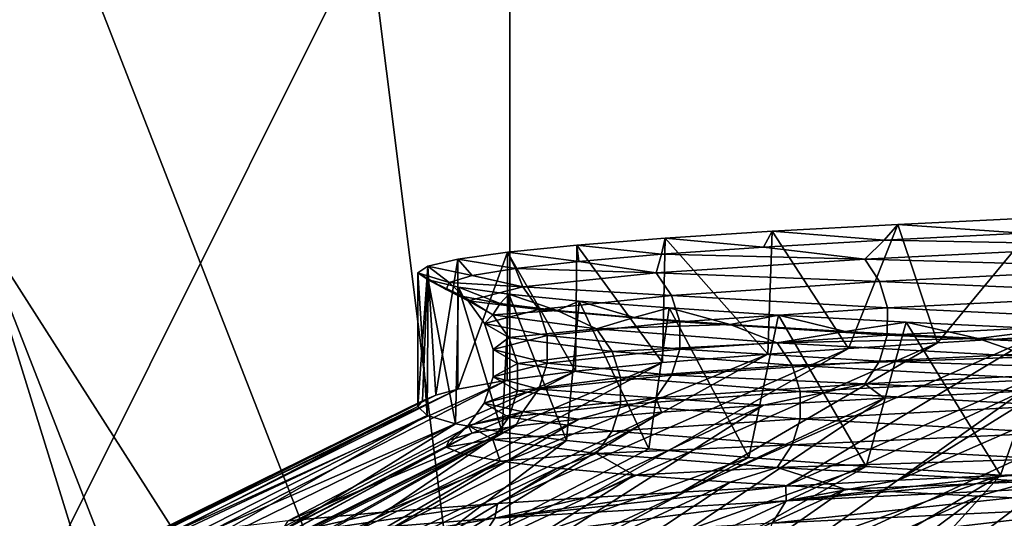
# Model space of a CAD drawing. Header units: metres. Extents: x -206 to 75, y -104 to 104.
# Tile 751 of 1056: x -13.37 to -10.6, y -57.59 to -56.19. Entities that reach past the tile are written whole.
import ezdxf

# ---------------------------------------------------------------- set-up
doc = ezdxf.new("R2010")
doc.units = ezdxf.units.M
doc.layers.add('solid_01_1-CONSUMER_THERM_B_125288', color=7, linetype='CONTINUOUS')

msp = doc.modelspace()

# ---------------------------------------------------------------- linework, layer by layer
at = {"layer": 'solid_01_1-CONSUMER_THERM_B_125288'}
for points in [[(-27.776106, 66.214066), (28.050987, 67.836098), (-27.757145, -66.232315)], [(28.050987, 67.836098), (-27.757065, -66.785934), (-27.757145, -66.232315)], [(28.050987, 67.836098), (27.851068, 67.319839), (-27.757065, -66.785934)], [(27.851068, 67.319839), (27.74942, 66.775635), (-27.757065, -66.785934)], [(27.74942, 66.775635), (-28.058632, -67.846397), (-27.858715, -67.330139)], [(27.74942, 66.775635), (27.749498, 66.222015), (-28.058632, -67.846397)], [(27.74942, 66.775635), (-27.858715, -67.330139), (-27.757065, -66.785934)], [(27.749498, 66.222015), (27.768459, -66.224365), (-28.058632, -67.846397)], [(35.395393, -57.260349, 1.5), (18.218929, -45.812325, 1.5), (-18.213459, -45.817539, 1.5)], [(-18.213459, -45.817539, 1.5), (-19.476553, -45.904934, 1.5), (69.506912, -74.995201, 1.5)], [(37.092922, -58.218811, 1.5), (-18.213459, -45.817539, 1.5), (69.506912, -74.995201, 1.5)], [(37.092922, -58.218811, 1.5), (35.395393, -57.260349, 1.5), (-18.213459, -45.817539, 1.5)], [(-19.476553, -45.904934, 1.5), (-20.110367, -46.015713, 1.5), (69.506912, -74.995201, 1.5)], [(-20.110367, -46.015713, 1.5), (-20.738798, -46.171688, 1.5), (69.506912, -74.995201, 1.5)], [(-20.738798, -46.171688, 1.5), (-21.356617, -46.372227, 1.5), (69.506912, -74.995201, 1.5)], [(-21.356617, -46.372227, 1.5), (-21.958729, -46.615906, 1.5), (69.506912, -74.995201, 1.5)], [(-38.864662, -46.52047, 75.400002), (-54.590946, -63.612965, 75.400002), (54.609055, -63.597332, 75.400002)], [(-37.59338, -46.610531, 75.400002), (-38.864662, -46.52047, 75.400002), (54.609055, -63.597332, 75.400002)], [(37.606621, -46.599766, 75.400002), (-37.59338, -46.610531, 75.400002), (54.609055, -63.597332, 75.400002)], [(-21.958729, -46.615906, 1.5), (-22.540312, -46.900536, 1.5), (69.506912, -74.995201, 1.5)], [(-22.540312, -46.900536, 1.5), (-23.096958, -47.223244, 1.5), (69.506912, -74.995201, 1.5)], [(-11.99159, -59.106865, 68.382759), (-13.493307, -47.107079, 63.5), (-11.993307, -47.106865, 63.5)], [(-11.99159, -59.106865, 68.382759), (-13.492141, -55.25708, 66.816208), (-13.493307, -47.107079, 63.5)], [(-11.99159, -59.106865, 68.382759), (-11.993307, -47.106865, 63.5), (-11.99159, -59.106865, 72.400002)], [(-11.993093, -48.606865, 69.900002), (-11.99159, -59.106865, 72.400002), (-11.993307, -47.106865, 63.5)], [(-23.096958, -47.223244, 1.5), (-24.120508, -47.968487, 1.5), (69.506912, -74.995201, 1.5)], [(-24.120508, -47.968487, 1.5), (-33.833458, -56.120991, 1.5), (69.506912, -74.995201, 1.5)], [(-11.99159, -59.106865, 72.400002), (-11.993093, -48.606865, 72.400002), (12.006907, -48.603428, 72.400002)], [(-11.993093, -48.606865, 69.900002), (-11.993093, -48.606865, 72.400002), (-11.99159, -59.106865, 72.400002)], [(-11.99159, -59.106865, 72.400002), (12.006907, -48.603428, 72.400002), (12.00841, -59.103428, 72.400002)], [(-16.914755, -50.999844, 22.799248), (-9.934341, -50.99984, 10.704712), (-9.934357, -65.000008, 10.704728)], [(-16.914755, -50.999844, 22.799248), (-9.934357, -65.000008, 10.704728), (-16.914745, -65.000008, 22.799221)], [(-16.914244, -65.000008, 26.205753), (-9.930285, -50.99984, 38.29821), (-16.914253, -50.999844, 26.205725)], [(-16.914244, -65.000008, 26.205753), (-9.930301, -65.000008, 38.298191), (-9.930285, -50.99984, 38.29821)], [(-11.99159, -59.106865, 68.382759), (-13.491925, -56.75708, 67.426552), (-13.492141, -55.25708, 66.816208)], [(-33.833458, -56.120991, 1.5), (-35.386375, -57.270309, 1.5), (69.506912, -74.995201, 1.5)], [(-13.491925, -56.75708, 67.426552), (-11.991231, -61.606865, 69.400002), (-13.491231, -61.607079, 69.400002)], [(-13.491925, -56.75708, 67.426552), (-11.991374, -60.606865, 68.993103), (-11.991231, -61.606865, 69.400002)], [(-11.99159, -59.106865, 68.382759), (-11.991374, -60.606865, 68.993103), (-13.491925, -56.75708, 67.426552)], [(-10.901538, -56.766483, 30.08742), (-11.039716, -57.115292, 29.809189), (-11.254253, -56.785919, 29.33783)], [(-10.939962, -56.811272, 29.842329), (-10.901538, -56.766483, 30.08742), (-11.254253, -56.785919, 29.33783)], [(-10.901538, -56.766483, 30.08742), (-10.789687, -57.099117, 30.30047), (-11.039716, -57.115292, 29.809189)], [(-10.939962, -56.811272, 29.842329), (-10.549798, -56.791546, 30.576527), (-10.901538, -56.766483, 30.08742)], [(-10.498965, -56.746895, 30.811459), (-10.789687, -57.099117, 30.30047), (-10.901538, -56.766483, 30.08742)], [(-10.549798, -56.791546, 30.576527), (-10.498965, -56.746895, 30.811459), (-10.901538, -56.766483, 30.08742)], [(-10.498965, -56.746895, 30.811459), (-10.517177, -57.082764, 30.781067), (-10.789687, -57.099117, 30.30047)], [(-11.254253, -56.785919, 29.33783), (-11.266521, -57.131302, 29.309193), (-11.555499, -56.805347, 28.566113)], [(-11.27891, -56.830997, 29.082962), (-11.254253, -56.785919, 29.33783), (-11.555499, -56.805347, 28.566113)], [(-11.27891, -56.830997, 29.082962), (-10.939962, -56.811272, 29.842329), (-11.254253, -56.785919, 29.33783)], [(-11.254253, -56.785919, 29.33783), (-11.039716, -57.115292, 29.809189), (-11.266521, -57.131302, 29.309193)], [(-10.204404, -56.824734, 31.02552), (-10.549798, -56.791546, 30.576527), (-10.939962, -56.811272, 29.842329)], [(-11.803897, -56.824898, 27.775799), (-11.807629, -57.179523, 27.762321), (-11.99831, -56.844551, 26.970501)], [(-11.797944, -56.870445, 27.504194), (-11.803897, -56.824898, 27.775799), (-11.99831, -56.844551, 26.970501)], [(-11.803897, -56.824898, 27.775799), (-11.563184, -57.155254, 28.544207), (-11.807629, -57.179523, 27.762321)], [(-11.555499, -56.805347, 28.566113), (-11.563184, -57.155254, 28.544207), (-11.803897, -56.824898, 27.775799)], [(-11.565319, -56.850723, 28.302273), (-11.555499, -56.805347, 28.566113), (-11.803897, -56.824898, 27.775799)], [(-11.797944, -56.870445, 27.504194), (-11.565319, -56.850723, 28.302273), (-11.803897, -56.824898, 27.775799)], [(-11.565319, -56.850723, 28.302273), (-11.27891, -56.830997, 29.082962), (-11.555499, -56.805347, 28.566113)], [(-11.555499, -56.805347, 28.566113), (-11.266521, -57.131302, 29.309193), (-11.563184, -57.155254, 28.544207)], [(-10.994048, -56.863949, 29.583954), (-10.939962, -56.811272, 29.842329), (-11.27891, -56.830997, 29.082962)], [(-10.204404, -56.824734, 31.02552), (-10.939962, -56.811272, 29.842329), (-10.994048, -56.863949, 29.583954)], [(-10.204404, -56.824734, 31.02552), (-10.994048, -56.863949, 29.583954), (-10.166365, -56.888195, 31.001194)], [(-11.99831, -56.844551, 26.970501), (-12.137816, -57.229576, 26.154163), (-12.137851, -56.864147, 26.15391)], [(-11.97565, -56.89016, 26.692377), (-11.99831, -56.844551, 26.970501), (-12.137851, -56.864147, 26.15391)], [(-11.99831, -56.844551, 26.970501), (-11.999454, -57.204388, 26.964943), (-12.137816, -57.229576, 26.154163)], [(-11.99831, -56.844551, 26.970501), (-11.807629, -57.179523, 27.762321), (-11.999454, -57.204388, 26.964943)], [(-11.97565, -56.89016, 26.692377), (-11.797944, -56.870445, 27.504194), (-11.99831, -56.844551, 26.970501)], [(-11.580866, -56.903164, 28.048479), (-11.565319, -56.850723, 28.302273), (-11.797944, -56.870445, 27.504194)], [(-10.994048, -56.863949, 29.583954), (-11.565319, -56.850723, 28.302273), (-11.580866, -56.903164, 28.048479)], [(-10.994048, -56.863949, 29.583954), (-11.27891, -56.830997, 29.082962), (-11.565319, -56.850723, 28.302273)], [(-12.137851, -56.864147, 26.15391), (-12.199862, -57.246513, 25.607344), (-12.22188, -56.883572, 25.329752)], [(-12.097324, -56.909874, 25.870308), (-12.137851, -56.864147, 26.15391), (-12.22188, -56.883572, 25.329752)], [(-12.137851, -56.864147, 26.15391), (-12.137816, -57.229576, 26.154163), (-12.199862, -57.246513, 25.607344)], [(-12.097324, -56.909874, 25.870308), (-11.97565, -56.89016, 26.692377), (-12.137851, -56.864147, 26.15391)], [(-11.580866, -56.903164, 28.048479), (-11.797944, -56.870445, 27.504194), (-11.97565, -56.89016, 26.692377)], [(-10.994048, -56.863949, 29.583954), (-11.580866, -56.903164, 28.048479), (-10.953066, -56.92741, 29.565002)], [(-10.994048, -56.863949, 29.583954), (-10.953066, -56.92741, 29.565002), (-10.166365, -56.888195, 31.001194)], [(-12.22188, -56.883572, 25.329752), (-12.237378, -57.262814, 25.056253), (-12.250014, -57.278133, 24.501801)], [(-12.22188, -56.883572, 25.329752), (-12.250014, -57.278133, 24.501801), (-12.250013, -56.903, 24.501801)], [(-12.250013, -56.903, 24.501801), (-12.250014, -57.278133, 24.501801), (-12.223529, -57.303799, 23.694895)], [(-12.162384, -56.929592, 25.0417), (-12.22188, -56.883572, 25.329752), (-12.250013, -56.903, 24.501801)], [(-12.250013, -56.903, 24.501801), (-12.223529, -57.303799, 23.694895), (-12.221595, -56.922733, 23.666058)], [(-12.170874, -56.949306, 24.21064), (-12.250013, -56.903, 24.501801), (-12.221595, -56.922733, 23.666058)], [(-12.170874, -56.949306, 24.21064), (-12.162384, -56.929592, 25.0417), (-12.250013, -56.903, 24.501801)], [(-12.22188, -56.883572, 25.329752), (-12.199862, -57.246513, 25.607344), (-12.237378, -57.262814, 25.056253)], [(-12.162384, -56.929592, 25.0417), (-12.097324, -56.909874, 25.870308), (-12.22188, -56.883572, 25.329752)], [(-11.955064, -56.942379, 26.447893), (-12.097324, -56.909874, 25.870308), (-12.162384, -56.929592, 25.0417)], [(-11.955064, -56.942379, 26.447893), (-11.97565, -56.89016, 26.692377), (-12.097324, -56.909874, 25.870308)], [(-11.580866, -56.903164, 28.048479), (-11.97565, -56.89016, 26.692377), (-11.955064, -56.942379, 26.447893)], [(-11.580866, -56.903164, 28.048479), (-11.955064, -56.942379, 26.447893), (-11.537696, -56.966625, 28.035252)], [(-11.580866, -56.903164, 28.048479), (-11.537696, -56.966625, 28.035252), (-10.953066, -56.92741, 29.565002)], [(-10.166365, -56.888195, 31.001194), (-10.953066, -56.92741, 29.565002), (-10.14583, -56.961746, 30.988062)], [(-12.221595, -56.922733, 23.666058), (-12.223529, -57.303799, 23.694895), (-12.144432, -57.327347, 22.895126)], [(-12.221595, -56.922733, 23.666058), (-12.144432, -57.327347, 22.895126), (-12.136201, -56.942574, 22.834024)], [(-12.122922, -56.969013, 23.381195), (-12.221595, -56.922733, 23.666058), (-12.136201, -56.942574, 22.834024)], [(-12.122922, -56.969013, 23.381195), (-12.170874, -56.949306, 24.21064), (-12.221595, -56.922733, 23.666058)], [(-12.108376, -56.981598, 24.811357), (-12.162384, -56.929592, 25.0417), (-12.170874, -56.949306, 24.21064)], [(-11.955064, -56.942379, 26.447893), (-12.162384, -56.929592, 25.0417), (-12.108376, -56.981598, 24.811357)], [(-10.953066, -56.92741, 29.565002), (-11.537696, -56.966625, 28.035252), (-10.930942, -57.000961, 29.554771)], [(-10.953066, -56.92741, 29.565002), (-10.930942, -57.000961, 29.554771), (-10.14583, -56.961746, 30.988062)], [(-12.108376, -56.981598, 24.811357), (-12.170874, -56.949306, 24.21064), (-12.122922, -56.969013, 23.381195)], [(-12.136201, -56.942574, 22.834024), (-12.144432, -57.327347, 22.895126), (-12.013649, -57.350685, 22.105196)], [(-12.136201, -56.942574, 22.834024), (-12.013649, -57.350685, 22.105196), (-11.994312, -56.962353, 22.010159)], [(-12.01867, -56.98872, 22.557188), (-12.136201, -56.942574, 22.834024), (-11.994312, -56.962353, 22.010159)], [(-12.01867, -56.98872, 22.557188), (-12.122922, -56.969013, 23.381195), (-12.136201, -56.942574, 22.834024)], [(-11.955064, -56.942379, 26.447893), (-12.108376, -56.981598, 24.811357), (-11.910499, -57.00584, 26.440632)], [(-11.85825, -57.008419, 21.742342), (-12.01867, -56.98872, 22.557188), (-11.994312, -56.962353, 22.010159)], [(-11.994312, -56.962353, 22.010159), (-12.013649, -57.350685, 22.105196), (-11.832111, -57.374119, 21.327623)], [(-11.994312, -56.962353, 22.010159), (-11.832111, -57.374119, 21.327623), (-11.796467, -56.981964, 21.197546)], [(-11.85825, -57.008419, 21.742342), (-11.994312, -56.962353, 22.010159), (-11.796467, -56.981964, 21.197546)], [(-11.955064, -56.942379, 26.447893), (-11.910499, -57.00584, 26.440632), (-11.537696, -56.966625, 28.035252)], [(-10.14583, -56.961746, 30.988062), (-10.930942, -57.000961, 29.554771), (-10.145884, -57.038635, 30.988096)], [(-12.039147, -57.020813, 23.169004), (-12.122922, -56.969013, 23.381195), (-12.01867, -56.98872, 22.557188)], [(-12.108376, -56.981598, 24.811357), (-12.122922, -56.969013, 23.381195), (-12.039147, -57.020813, 23.169004)], [(-12.108376, -56.981598, 24.811357), (-12.063239, -57.045059, 24.810198), (-11.910499, -57.00584, 26.440632)], [(-12.108376, -56.981598, 24.811357), (-12.039147, -57.020813, 23.169004), (-12.063239, -57.045059, 24.810198)], [(-12.039147, -57.020813, 23.169004), (-12.01867, -56.98872, 22.557188), (-11.85825, -57.008419, 21.742342)], [(-11.537696, -56.966625, 28.035252), (-11.910499, -57.00584, 26.440632), (-11.514391, -57.040176, 28.028111)], [(-11.642388, -57.028126, 20.94029), (-11.85825, -57.008419, 21.742342), (-11.796467, -56.981964, 21.197546)], [(-11.796467, -56.981964, 21.197546), (-11.832111, -57.374119, 21.327623), (-11.600728, -57.398029, 20.564783)], [(-11.796467, -56.981964, 21.197546), (-11.600728, -57.398029, 20.564783), (-11.543693, -57.001575, 20.400488)], [(-11.642388, -57.028126, 20.94029), (-11.796467, -56.981964, 21.197546), (-11.543693, -57.001575, 20.400488)], [(-11.537696, -56.966625, 28.035252), (-11.514391, -57.040176, 28.028111), (-10.930942, -57.000961, 29.554771)], [(-11.910499, -57.00584, 26.440632), (-12.063239, -57.045059, 24.810198), (-11.88644, -57.079395, 26.436712)], [(-12.039147, -57.020813, 23.169004), (-11.85825, -57.008419, 21.742342), (-11.748211, -57.060028, 21.551289)], [(-11.910499, -57.00584, 26.440632), (-11.88644, -57.079395, 26.436712), (-11.514391, -57.040176, 28.028111)], [(-11.748211, -57.060028, 21.551289), (-11.85825, -57.008419, 21.742342), (-11.642388, -57.028126, 20.94029)], [(-11.372396, -57.047832, 20.154598), (-11.642388, -57.028126, 20.94029), (-11.543693, -57.001575, 20.400488)], [(-11.543693, -57.001575, 20.400488), (-11.600728, -57.398029, 20.564783), (-11.32021, -57.422367, 19.818584)], [(-11.543693, -57.001575, 20.400488), (-11.32021, -57.422367, 19.818584), (-11.2369, -57.021332, 19.622)], [(-11.372396, -57.047832, 20.154598), (-11.543693, -57.001575, 20.400488), (-11.2369, -57.021332, 19.622)], [(-10.930942, -57.000961, 29.554771), (-11.514391, -57.040176, 28.028111), (-10.930999, -57.07785, 29.554798)], [(-10.930942, -57.000961, 29.554771), (-10.930999, -57.07785, 29.554798), (-10.145884, -57.038635, 30.988096)], [(-12.039147, -57.020813, 23.169004), (-11.994268, -57.084274, 23.173965), (-12.063239, -57.045059, 24.810198)], [(-12.063239, -57.045059, 24.810198), (-12.038872, -57.11861, 24.80957), (-11.88644, -57.079395, 26.436712)], [(-12.063239, -57.045059, 24.810198), (-11.994268, -57.084274, 23.173965), (-12.038872, -57.11861, 24.80957)], [(-12.039147, -57.020813, 23.169004), (-11.748211, -57.060028, 21.551289), (-11.994268, -57.084274, 23.173965)], [(-11.514391, -57.040176, 28.028111), (-11.88644, -57.079395, 26.436712), (-11.514452, -57.117065, 28.02813)], [(-11.748211, -57.060028, 21.551289), (-11.642388, -57.028126, 20.94029), (-11.372396, -57.047832, 20.154598)], [(-11.748211, -57.060028, 21.551289), (-11.372396, -57.047832, 20.154598), (-11.240505, -57.099243, 19.987869)], [(-11.514391, -57.040176, 28.028111), (-11.514452, -57.117065, 28.02813), (-10.930999, -57.07785, 29.554798)], [(-11.049611, -57.067543, 19.388897), (-11.372396, -57.047832, 20.154598), (-11.2369, -57.021332, 19.622)], [(-11.240505, -57.099243, 19.987869), (-11.372396, -57.047832, 20.154598), (-11.049611, -57.067543, 19.388897)], [(-11.2369, -57.021332, 19.622), (-11.32021, -57.422367, 19.818584), (-10.990775, -57.446842, 19.090223)], [(-11.2369, -57.021332, 19.622), (-10.990775, -57.446842, 19.090223), (-10.877943, -57.041168, 18.866781)], [(-11.049611, -57.067543, 19.388897), (-11.2369, -57.021332, 19.622), (-10.877943, -57.041168, 18.866781)], [(-10.675441, -57.087257, 18.646954), (-11.049611, -57.067543, 19.388897), (-10.877943, -57.041168, 18.866781)], [(-10.877943, -57.041168, 18.866781), (-10.990775, -57.446842, 19.090223), (-10.612546, -57.471249, 18.381449)], [(-10.145884, -57.038635, 30.988096), (-10.930999, -57.07785, 29.554798), (-10.166515, -57.112156, 31.001291)], [(-10.877943, -57.041168, 18.866781), (-10.612546, -57.471249, 18.381449), (-10.468444, -57.060925, 18.138044)], [(-10.675441, -57.087257, 18.646954), (-10.877943, -57.041168, 18.866781), (-10.468444, -57.060925, 18.138044)], [(-11.748211, -57.060028, 21.551289), (-11.704417, -57.123489, 21.562281), (-11.994268, -57.084274, 23.173965)], [(-11.748211, -57.060028, 21.551289), (-11.240505, -57.099243, 19.987869), (-11.704417, -57.123489, 21.562281)], [(-11.240505, -57.099243, 19.987869), (-11.049611, -57.067543, 19.388897), (-10.675441, -57.087257, 18.646954)], [(-10.222959, -57.066231, 31.249363), (-10.899652, -57.486122, 31.782848), (-11.215803, -57.502583, 31.285772)], [(-10.517177, -57.082764, 30.781067), (-10.222959, -57.066231, 31.249363), (-11.215803, -57.502583, 31.285772)], [(-9.908153, -57.049534, 31.70356), (-10.561712, -57.469589, 32.265274), (-10.899652, -57.486122, 31.782848)], [(-10.222959, -57.066231, 31.249363), (-9.908153, -57.049534, 31.70356), (-10.899652, -57.486122, 31.782848)], [(-10.251363, -57.106968, 17.932501), (-10.675441, -57.087257, 18.646954), (-10.468444, -57.060925, 18.138044)], [(-10.468444, -57.060925, 18.138044), (-10.612546, -57.471249, 18.381449), (-10.18745, -57.49538, 17.697159)], [(-11.88644, -57.079395, 26.436712), (-12.038872, -57.11861, 24.80957), (-11.886503, -57.156281, 26.436722)], [(-11.994268, -57.084274, 23.173965), (-11.970041, -57.157825, 23.176643), (-12.038872, -57.11861, 24.80957)], [(-11.994268, -57.084274, 23.173965), (-11.704417, -57.123489, 21.562281), (-11.970041, -57.157825, 23.176643)], [(-11.88644, -57.079395, 26.436712), (-11.886503, -57.156281, 26.436722), (-11.514452, -57.117065, 28.02813)], [(-10.789687, -57.099117, 30.30047), (-11.509459, -57.518967, 30.775183), (-11.779936, -57.535282, 30.252249)], [(-11.039716, -57.115292, 29.809189), (-10.789687, -57.099117, 30.30047), (-11.779936, -57.535282, 30.252249)], [(-11.240505, -57.099243, 19.987869), (-11.198604, -57.162704, 20.004688), (-11.704417, -57.123489, 21.562281)], [(-10.930999, -57.07785, 29.554798), (-11.514452, -57.117065, 28.02813), (-10.953227, -57.151371, 29.565077)], [(-10.517177, -57.082764, 30.781067), (-11.215803, -57.502583, 31.285772), (-11.509459, -57.518967, 30.775183)], [(-10.789687, -57.099117, 30.30047), (-10.517177, -57.082764, 30.781067), (-11.509459, -57.518967, 30.775183)], [(-11.240505, -57.099243, 19.987869), (-10.675441, -57.087257, 18.646954), (-10.526438, -57.138458, 18.50733)], [(-11.240505, -57.099243, 19.987869), (-10.526438, -57.138458, 18.50733), (-11.198604, -57.162704, 20.004688)], [(-10.930999, -57.07785, 29.554798), (-10.953227, -57.151371, 29.565077), (-10.166515, -57.112156, 31.001291)], [(-10.526438, -57.138458, 18.50733), (-10.675441, -57.087257, 18.646954), (-10.251363, -57.106968, 17.932501)], [(-12.038872, -57.11861, 24.80957), (-12.038936, -57.195496, 24.809572), (-11.886503, -57.156281, 26.436722)], [(-12.038872, -57.11861, 24.80957), (-11.970041, -57.157825, 23.176643), (-12.038936, -57.195496, 24.809572)], [(-11.039716, -57.115292, 29.809189), (-11.779936, -57.535282, 30.252249), (-12.026676, -57.551548, 29.717983)], [(-11.266521, -57.131302, 29.309193), (-11.039716, -57.115292, 29.809189), (-12.026676, -57.551548, 29.717983)], [(-11.704417, -57.123489, 21.562281), (-11.680775, -57.197041, 21.568214), (-11.970041, -57.157825, 23.176643)], [(-11.514452, -57.117065, 28.02813), (-11.886503, -57.156281, 26.436722), (-11.537867, -57.190586, 28.035303)], [(-11.704417, -57.123489, 21.562281), (-11.198604, -57.162704, 20.004688), (-11.680775, -57.197041, 21.568214)], [(-11.514452, -57.117065, 28.02813), (-11.537867, -57.190586, 28.035303), (-10.953227, -57.151371, 29.565077)], [(-10.166515, -57.112156, 31.001291), (-10.953227, -57.151371, 29.565077), (-10.204632, -57.175545, 31.025665)], [(-11.563184, -57.155254, 28.544207), (-12.34963, -57.575809, 28.901693), (-12.614828, -57.60001, 28.07276)], [(-11.807629, -57.179523, 27.762321), (-11.563184, -57.155254, 28.544207), (-12.614828, -57.60001, 28.07276)], [(-11.266521, -57.131302, 29.309193), (-12.026676, -57.551548, 29.717983), (-12.34963, -57.575809, 28.901693)], [(-11.563184, -57.155254, 28.544207), (-11.266521, -57.131302, 29.309193), (-12.34963, -57.575809, 28.901693)], [(-11.886503, -57.156281, 26.436722), (-12.038936, -57.195496, 24.809572), (-11.910675, -57.229801, 26.44066)], [(-11.970041, -57.157825, 23.176643), (-11.970104, -57.234711, 23.176638), (-12.038936, -57.195496, 24.809572)], [(-11.970041, -57.157825, 23.176643), (-11.680775, -57.197041, 21.568214), (-11.970104, -57.234711, 23.176638)], [(-11.886503, -57.156281, 26.436722), (-11.910675, -57.229801, 26.44066), (-11.537867, -57.190586, 28.035303)], [(-10.953227, -57.151371, 29.565077), (-11.537867, -57.190586, 28.035303), (-10.994293, -57.214764, 29.584066)], [(-10.526438, -57.138458, 18.50733), (-10.487198, -57.20192, 18.529669), (-11.198604, -57.162704, 20.004688)], [(-10.953227, -57.151371, 29.565077), (-10.994293, -57.214764, 29.584066), (-10.204632, -57.175545, 31.025665)], [(-11.807629, -57.179523, 27.762321), (-12.614828, -57.60001, 28.07276), (-12.823804, -57.624462, 27.227358)], [(-11.999454, -57.204388, 26.964943), (-11.807629, -57.179523, 27.762321), (-12.823804, -57.624462, 27.227358)], [(-11.198604, -57.162704, 20.004688), (-11.175982, -57.236256, 20.013769), (-11.680775, -57.197041, 21.568214)], [(-11.198604, -57.162704, 20.004688), (-10.487198, -57.20192, 18.529669), (-11.175982, -57.236256, 20.013769)], [(-10.204632, -57.175545, 31.025665), (-10.994293, -57.214764, 29.584066), (-10.549803, -57.235233, 30.576517)], [(-11.999454, -57.204388, 26.964943), (-12.823804, -57.624462, 27.227358), (-12.976905, -57.649258, 26.362219)], [(-12.137816, -57.229576, 26.154163), (-11.999454, -57.204388, 26.964943), (-12.976905, -57.649258, 26.362219)], [(-12.038936, -57.195496, 24.809572), (-12.063416, -57.269016, 24.810202), (-11.910675, -57.229801, 26.44066)], [(-12.038936, -57.195496, 24.809572), (-11.970104, -57.234711, 23.176638), (-12.063416, -57.269016, 24.810202)], [(-11.680775, -57.197041, 21.568214), (-11.680837, -57.27393, 21.568199), (-11.970104, -57.234711, 23.176638)], [(-11.537867, -57.190586, 28.035303), (-11.910675, -57.229801, 26.44066), (-11.581125, -57.253979, 28.048559)], [(-11.680775, -57.197041, 21.568214), (-11.175982, -57.236256, 20.013769), (-11.680837, -57.27393, 21.568199)], [(-11.537867, -57.190586, 28.035303), (-11.581125, -57.253979, 28.048559), (-10.994293, -57.214764, 29.584066)], [(-10.487198, -57.20192, 18.529669), (-10.466015, -57.275471, 18.541729), (-11.175982, -57.236256, 20.013769)], [(-10.807364, -57.743462, 32.078976), (-9.623481, -57.195778, 31.956711), (-10.110237, -57.215508, 31.28229)], [(-10.807364, -57.743462, 32.078976), (-10.275532, -57.724125, 32.785736), (-9.623481, -57.195778, 31.956711)], [(-12.137816, -57.229576, 26.154163), (-12.976905, -57.649258, 26.362219), (-13.046865, -57.665848, 25.778242)], [(-12.199862, -57.246513, 25.607344), (-12.137816, -57.229576, 26.154163), (-13.046865, -57.665848, 25.778242)], [(-11.910675, -57.229801, 26.44066), (-12.063416, -57.269016, 24.810202), (-11.955331, -57.293194, 26.447935)], [(-11.970104, -57.234711, 23.176638), (-11.994446, -57.308235, 23.173946), (-12.063416, -57.269016, 24.810202)], [(-11.970104, -57.234711, 23.176638), (-11.680837, -57.27393, 21.568199), (-11.994446, -57.308235, 23.173946)], [(-11.910675, -57.229801, 26.44066), (-11.955331, -57.293194, 26.447935), (-11.581125, -57.253979, 28.048559)], [(-11.723279, -57.781967, 30.56669), (-10.549803, -57.235233, 30.576517), (-10.939967, -57.254959, 29.842319)], [(-11.723279, -57.781967, 30.56669), (-11.29067, -57.762688, 31.338184), (-10.549803, -57.235233, 30.576517)], [(-11.175982, -57.236256, 20.013769), (-11.176042, -57.313145, 20.013746), (-11.680837, -57.27393, 21.568199)], [(-10.994293, -57.214764, 29.584066), (-11.581125, -57.253979, 28.048559), (-11.278913, -57.274685, 29.082952)], [(-11.29067, -57.762688, 31.338184), (-10.110237, -57.215508, 31.28229), (-10.549803, -57.235233, 30.576517)], [(-11.29067, -57.762688, 31.338184), (-10.807364, -57.743462, 32.078976), (-10.110237, -57.215508, 31.28229)], [(-10.994293, -57.214764, 29.584066), (-11.278913, -57.274685, 29.082952), (-10.939967, -57.254959, 29.842319)], [(-11.175982, -57.236256, 20.013769), (-10.466015, -57.275471, 18.541729), (-11.176042, -57.313145, 20.013746)], [(-10.994293, -57.214764, 29.584066), (-10.939967, -57.254959, 29.842319), (-10.549803, -57.235233, 30.576517)], [(-12.237378, -57.262814, 25.056253), (-13.090734, -57.682415, 25.190985), (-13.10838, -57.698917, 24.602177)], [(-12.250014, -57.278133, 24.501801), (-12.237378, -57.262814, 25.056253), (-13.10838, -57.698917, 24.602177)], [(-12.199862, -57.246513, 25.607344), (-13.046865, -57.665848, 25.778242), (-13.090734, -57.682415, 25.190985)], [(-12.237378, -57.262814, 25.056253), (-12.199862, -57.246513, 25.607344), (-13.090734, -57.682415, 25.190985)], [(-12.063416, -57.269016, 24.810202), (-12.108645, -57.332409, 24.811365), (-11.955331, -57.293194, 26.447935)], [(-12.063416, -57.269016, 24.810202), (-11.994446, -57.308235, 23.173946), (-12.108645, -57.332409, 24.811365)], [(-12.10325, -57.801414, 29.767954), (-10.939967, -57.254959, 29.842319), (-11.278913, -57.274685, 29.082952)], [(-12.10325, -57.801414, 29.767954), (-11.723279, -57.781967, 30.56669), (-10.939967, -57.254959, 29.842319)], [(-11.581125, -57.253979, 28.048559), (-11.955331, -57.293194, 26.447935), (-11.797947, -57.314133, 27.504185)], [(-11.581125, -57.253979, 28.048559), (-11.797947, -57.314133, 27.504185), (-11.565323, -57.294411, 28.302263)], [(-11.581125, -57.253979, 28.048559), (-11.565323, -57.294411, 28.302263), (-11.278913, -57.274685, 29.082952)], [(-35.386375, -57.270309, 1.5), (-37.08342, -58.229198, 1.5), (69.506912, -74.995201, 1.5)], [(-12.250014, -57.278133, 24.501801), (-13.10838, -57.698917, 24.602177), (-13.099784, -57.715343, 24.013138)], [(-12.223529, -57.303799, 23.694895), (-12.250014, -57.278133, 24.501801), (-13.099784, -57.715343, 24.013138)], [(-12.698695, -57.840225, 28.103214), (-11.565323, -57.294411, 28.302263), (-11.797947, -57.314133, 27.504185)], [(-12.698695, -57.840225, 28.103214), (-12.428876, -57.820885, 28.945564), (-11.565323, -57.294411, 28.302263)], [(-12.428876, -57.820885, 28.945564), (-11.278913, -57.274685, 29.082952), (-11.565323, -57.294411, 28.302263)], [(-12.428876, -57.820885, 28.945564), (-12.10325, -57.801414, 29.767954), (-11.278913, -57.274685, 29.082952)], [(-11.955331, -57.293194, 26.447935), (-12.108645, -57.332409, 24.811365), (-12.097326, -57.353561, 25.870298)], [(-11.955331, -57.293194, 26.447935), (-12.097326, -57.353561, 25.870298), (-11.975652, -57.333847, 26.692366)], [(-11.680837, -57.27393, 21.568199), (-11.70459, -57.34745, 21.562239), (-11.994446, -57.308235, 23.173946)], [(-11.955331, -57.293194, 26.447935), (-11.975652, -57.333847, 26.692366), (-11.797947, -57.314133, 27.504185)], [(-11.680837, -57.27393, 21.568199), (-11.176042, -57.313145, 20.013746), (-11.70459, -57.34745, 21.562239)], [(-10.466015, -57.275471, 18.541729), (-10.46607, -57.35236, 18.541697), (-11.176042, -57.313145, 20.013746)], [(-12.223529, -57.303799, 23.694895), (-13.099784, -57.715343, 24.013138), (-13.064964, -57.731701, 23.425215)], [(-12.223529, -57.303799, 23.694895), (-13.064964, -57.731701, 23.425215), (-13.00399, -57.747986, 22.83983)], [(-12.144432, -57.327347, 22.895126), (-12.223529, -57.303799, 23.694895), (-13.00399, -57.747986, 22.83983)], [(-12.911495, -57.859451, 27.244686), (-11.797947, -57.314133, 27.504185), (-11.975652, -57.333847, 26.692366)], [(-12.911495, -57.859451, 27.244686), (-12.698695, -57.840225, 28.103214), (-11.797947, -57.314133, 27.504185)], [(-11.994446, -57.308235, 23.173946), (-12.039416, -57.371624, 23.168974), (-12.108645, -57.332409, 24.811365)], [(-11.994446, -57.308235, 23.173946), (-11.70459, -57.34745, 21.562239), (-12.039416, -57.371624, 23.168974)], [(-11.176042, -57.313145, 20.013746), (-11.198769, -57.386665, 20.004623), (-11.70459, -57.34745, 21.562239)], [(-11.176042, -57.313145, 20.013746), (-10.46607, -57.35236, 18.541697), (-11.198769, -57.386665, 20.004623)], [(-13.06632, -57.878723, 26.373837), (-11.975652, -57.333847, 26.692366), (-12.097326, -57.353561, 25.870298)], [(-13.06632, -57.878723, 26.373837), (-12.911495, -57.859451, 27.244686), (-11.975652, -57.333847, 26.692366)], [(-12.144432, -57.327347, 22.895126), (-13.00399, -57.747986, 22.83983), (-12.863959, -57.77232, 21.970253)], [(-12.013649, -57.350685, 22.105196), (-12.144432, -57.327347, 22.895126), (-12.863959, -57.77232, 21.970253)], [(-12.013649, -57.350685, 22.105196), (-12.863959, -57.77232, 21.970253), (-12.667638, -57.796513, 21.119547)], [(-11.832111, -57.374119, 21.327623), (-12.013649, -57.350685, 22.105196), (-12.667638, -57.796513, 21.119547)], [(-12.108645, -57.332409, 24.811365), (-12.170873, -57.392994, 24.21063), (-12.162385, -57.373276, 25.041691)], [(-12.108645, -57.332409, 24.811365), (-12.039416, -57.371624, 23.168974), (-12.170873, -57.392994, 24.21063)], [(-12.108645, -57.332409, 24.811365), (-12.162385, -57.373276, 25.041691), (-12.097326, -57.353561, 25.870298)], [(-11.70459, -57.34745, 21.562239), (-11.748474, -57.410839, 21.551224), (-12.039416, -57.371624, 23.168974)], [(-11.70459, -57.34745, 21.562239), (-11.198769, -57.386665, 20.004623), (-11.748474, -57.410839, 21.551224)], [(-10.46607, -57.35236, 18.541697), (-10.487353, -57.42588, 18.529581), (-11.198769, -57.386665, 20.004623)], [(-13.199533, -57.917645, 24.610939), (-12.162385, -57.373276, 25.041691), (-12.170873, -57.392994, 24.21063)], [(-13.199533, -57.917645, 24.610939), (-13.162478, -57.898174, 25.49456), (-12.162385, -57.373276, 25.041691)], [(-13.162478, -57.898174, 25.49456), (-12.097326, -57.353561, 25.870298), (-12.162385, -57.373276, 25.041691)], [(-13.162478, -57.898174, 25.49456), (-13.06632, -57.878723, 26.373837), (-12.097326, -57.353561, 25.870298)], [(-11.832111, -57.374119, 21.327623), (-12.667638, -57.796513, 21.119547), (-12.415722, -57.820824, 20.287634)], [(-11.600728, -57.398029, 20.564783), (-11.832111, -57.374119, 21.327623), (-12.415722, -57.820824, 20.287634)], [(-12.039416, -57.371624, 23.168974), (-12.122921, -57.412701, 23.381184), (-12.170873, -57.392994, 24.21063)], [(-12.039416, -57.371624, 23.168974), (-12.018669, -57.432404, 22.557178), (-12.122921, -57.412701, 23.381184)], [(-12.039416, -57.371624, 23.168974), (-11.748474, -57.410839, 21.551224), (-12.018669, -57.432404, 22.557178)], [(-13.177337, -57.936989, 23.72682), (-13.199533, -57.917645, 24.610939), (-12.170873, -57.392994, 24.21063)], [(-13.177337, -57.936989, 23.72682), (-12.170873, -57.392994, 24.21063), (-12.122921, -57.412701, 23.381184)], [(-11.32021, -57.422367, 19.818584), (-11.600728, -57.398029, 20.564783), (-12.415722, -57.820824, 20.287634)], [(-11.198769, -57.386665, 20.004623), (-11.240756, -57.450058, 19.987768), (-11.748474, -57.410839, 21.551224)], [(-11.198769, -57.386665, 20.004623), (-10.487353, -57.42588, 18.529581), (-11.240756, -57.450058, 19.987768)], [(-13.095972, -57.956219, 22.846058), (-13.177337, -57.936989, 23.72682), (-12.122921, -57.412701, 23.381184)], [(-13.095972, -57.956219, 22.846058), (-12.122921, -57.412701, 23.381184), (-12.018669, -57.432404, 22.557178)], [(-12.955804, -57.975475, 21.972719), (-13.095972, -57.956219, 22.846058), (-12.018669, -57.432404, 22.557178)], [(-12.955804, -57.975475, 21.972719), (-12.018669, -57.432404, 22.557178), (-11.858247, -57.452106, 21.742332)], [(-11.32021, -57.422367, 19.818584), (-12.415722, -57.820824, 20.287634), (-12.106334, -57.845501, 19.468817)], [(-10.990775, -57.446842, 19.090223), (-11.32021, -57.422367, 19.818584), (-12.106334, -57.845501, 19.468817)], [(-11.748474, -57.410839, 21.551224), (-11.858247, -57.452106, 21.742332), (-12.018669, -57.432404, 22.557178)], [(-11.748474, -57.410839, 21.551224), (-11.642385, -57.471809, 20.940281), (-11.858247, -57.452106, 21.742332)], [(-11.748474, -57.410839, 21.551224), (-11.240756, -57.450058, 19.987768), (-11.642385, -57.471809, 20.940281)], [(-10.487353, -57.42588, 18.529581), (-10.526673, -57.489273, 18.507196), (-11.240756, -57.450058, 19.987768)], [(-12.757462, -57.994923, 21.110727), (-12.955804, -57.975475, 21.972719), (-11.858247, -57.452106, 21.742332)], [(-12.757462, -57.994923, 21.110727), (-11.858247, -57.452106, 21.742332), (-11.642385, -57.471809, 20.940281)], [(-10.990775, -57.446842, 19.090223), (-12.106334, -57.845501, 19.468817), (-11.74009, -57.870384, 18.666824)], [(-10.612546, -57.471249, 18.381449), (-10.990775, -57.446842, 19.090223), (-11.74009, -57.870384, 18.666824)], [(-11.240756, -57.450058, 19.987768), (-11.372392, -57.49152, 20.154589), (-11.642385, -57.471809, 20.940281)], [(-11.240756, -57.450058, 19.987768), (-11.049606, -57.51123, 19.388889), (-11.372392, -57.49152, 20.154589)], [(-11.240756, -57.450058, 19.987768), (-10.526673, -57.489273, 18.507196), (-11.049606, -57.51123, 19.388889)], [(-11.215016, -57.544018, 31.404161), (-10.561712, -57.469589, 32.265274), (-10.202775, -57.453007, 32.731895)], [(-11.215016, -57.544018, 31.404161), (-10.202775, -57.453007, 32.731895), (-10.200343, -57.4953, 32.83268)], [(-12.501836, -58.014397, 20.263952), (-12.757462, -57.994923, 21.110727), (-11.642385, -57.471809, 20.940281)], [(-12.501836, -58.014397, 20.263952), (-11.642385, -57.471809, 20.940281), (-11.372392, -57.49152, 20.154589)], [(-10.612546, -57.471249, 18.381449), (-11.74009, -57.870384, 18.666824), (-11.320172, -57.895218, 17.889709)], [(-10.612546, -57.471249, 18.381449), (-11.320172, -57.895218, 17.889709), (-11.011687, -57.91169, 17.387842)], [(-11.215016, -57.544018, 31.404161), (-11.215803, -57.502583, 31.285772), (-10.899652, -57.486122, 31.782848)], [(-11.215016, -57.544018, 31.404161), (-10.899652, -57.486122, 31.782848), (-10.561712, -57.469589, 32.265274)], [(-10.526673, -57.489273, 18.507196), (-10.675436, -57.530941, 18.646946), (-11.049606, -57.51123, 19.388889)], [(-10.18745, -57.49538, 17.697159), (-10.612546, -57.471249, 18.381449), (-11.011687, -57.91169, 17.387842)], [(-10.526673, -57.489273, 18.507196), (-10.251358, -57.550652, 17.932493), (-10.675436, -57.530941, 18.646946)], [(-12.190075, -58.033752, 19.436199), (-12.501836, -58.014397, 20.263952), (-11.372392, -57.49152, 20.154589)], [(-12.190075, -58.033752, 19.436199), (-11.372392, -57.49152, 20.154589), (-11.049606, -57.51123, 19.388889)], [(-11.823578, -58.052986, 18.631184), (-12.190075, -58.033752, 19.436199), (-11.049606, -57.51123, 19.388889)], [(-12.033667, -57.592739, 29.855007), (-11.509459, -57.518967, 30.775183), (-11.215803, -57.502583, 31.285772)], [(-12.033667, -57.592739, 29.855007), (-11.215803, -57.502583, 31.285772), (-11.215016, -57.544018, 31.404161)], [(-11.823578, -58.052986, 18.631184), (-11.049606, -57.51123, 19.388889), (-10.675436, -57.530941, 18.646946)], [(-10.200343, -57.4953, 32.83268), (-10.236429, -57.557934, 32.862152), (-11.254689, -57.606651, 31.428579)], [(-11.215016, -57.544018, 31.404161), (-10.200343, -57.4953, 32.83268), (-11.254689, -57.606651, 31.428579)], [(-10.18745, -57.49538, 17.697159), (-11.011687, -57.91169, 17.387842), (-10.68118, -57.928085, 16.900251)], [(-9.718978, -57.519123, 17.043175), (-10.18745, -57.49538, 17.697159), (-10.68118, -57.928085, 16.900251)], [(-11.215016, -57.544018, 31.404161), (-11.254689, -57.606651, 31.428579), (-12.076235, -57.655373, 29.873945)], [(-12.033667, -57.592739, 29.855007), (-11.215016, -57.544018, 31.404161), (-12.076235, -57.655373, 29.873945)], [(-12.033667, -57.592739, 29.855007), (-11.779936, -57.535282, 30.252249), (-11.509459, -57.518967, 30.775183)], [(-12.033667, -57.592739, 29.855007), (-12.026676, -57.551548, 29.717983), (-11.779936, -57.535282, 30.252249)], [(-11.403991, -58.07225, 17.85252), (-11.823578, -58.052986, 18.631184), (-10.675436, -57.530941, 18.646946)], [(-11.403991, -58.07225, 17.85252), (-10.675436, -57.530941, 18.646946), (-10.251358, -57.550652, 17.932493)], [(-9.718978, -57.519123, 17.043175), (-10.68118, -57.928085, 16.900251), (-10.329376, -57.944412, 16.428015)], [(-12.639686, -57.641457, 28.211935), (-12.34963, -57.575809, 28.901693), (-12.026676, -57.551548, 29.717983)], [(-12.639686, -57.641457, 28.211935), (-12.026676, -57.551548, 29.717983), (-12.033667, -57.592739, 29.855007)], [(-10.933197, -58.091679, 17.103704), (-11.403991, -58.07225, 17.85252), (-10.251358, -57.550652, 17.932493)], [(-10.236429, -57.557934, 32.862152), (-10.256466, -57.630798, 32.87851), (-11.276717, -57.679512, 31.442129)], [(-11.254689, -57.606651, 31.428579), (-10.236429, -57.557934, 32.862152), (-11.276717, -57.679512, 31.442129)], [(-10.933197, -58.091679, 17.103704), (-10.251358, -57.550652, 17.932493), (-9.779336, -57.570362, 17.248722)], [(-10.413311, -58.111156, 16.388098), (-10.933197, -58.091679, 17.103704), (-9.779336, -57.570362, 17.248722)], [(-12.033667, -57.592739, 29.855007), (-12.076235, -57.655373, 29.873945), (-12.684395, -57.70409, 28.22506)], [(-12.639686, -57.641457, 28.211935), (-12.033667, -57.592739, 29.855007), (-12.684395, -57.70409, 28.22506)], [(-12.639686, -57.641457, 28.211935), (-12.614828, -57.60001, 28.07276), (-12.34963, -57.575809, 28.901693)]]:
    msp.add_3dface(points, dxfattribs=at)

doc.saveas('drawing.dxf')
